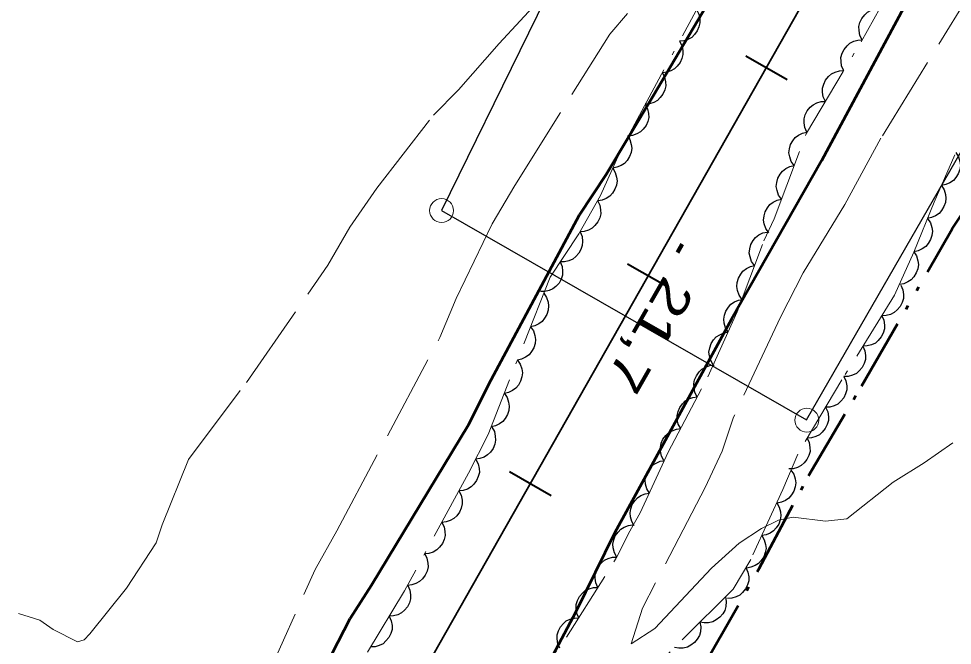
# Model space of a CAD drawing. Extents: x 386081 to 389416, y 5130568 to 5134082.
# Drawn here: x 388016.4 to 388094.5, y 5132372 to 5132424.5 of the extents above; entities that cross this region are included whole.
import ezdxf

# ---------------------------------------------------------------- set-up
doc = ezdxf.new("R2010")
doc.units = 0
doc.header["$LTSCALE"] = 1.2
for name, pattern in [('DASH_DOUBLE_DOT', [9.2, 5, -1.2, 0.3, -1.2, 0.3, -1.2]), ('DOT_DASHED', [7.7, 5, -1.2, 0.3, -1.2]), ('LONG_DASHED', [7.5, 6, -1.5])]:
    doc.linetypes.add(name, pattern=pattern)
for name, color, linetype, lineweight in [('1', 7, 'Continuous', 53), ('2', 7, 'Continuous', 13), ('23', 7, 'Continuous', 40), ('3', 7, 'Continuous', 140), ('36', 7, 'Continuous', 13), ('4', 7, 'DASH_DOUBLE_DOT', 53), ('44', 7, 'Continuous', 25)]:
    doc.layers.add(name, color=color, linetype=linetype, lineweight=lineweight)

msp = doc.modelspace()

# ---------------------------------------------------------------- linework, layer by layer
at = {"layer": '1'}
for points in [[(388185.04, 5132600.72), (388186.61, 5132598.61), (388186.96, 5132597.33), (388186.89, 5132596.05), (388186.39, 5132593.5), (388185.77, 5132591.96), (388184.53, 5132589.72), (388180.29, 5132582.71), (388173.64, 5132572.34), (388171.95, 5132570.32), (388169.52, 5132566.92), (388142.29, 5132518.65), (388140.08, 5132515.41), (388135.32, 5132507.84), (388103.63, 5132449.95), (388083.55, 5132412.57), (388076.03, 5132399.33), (388066.23, 5132381.42), (388063, 5132374.84), (388057.46, 5132364.38), (388052.98, 5132356.61), (388050.84, 5132353.5), (388049.4, 5132350.74), (388045.62, 5132343.93)], [(388013.14, 5132317.2), (388016.58, 5132323.08), (388019.64, 5132327.66), (388023.4, 5132333.92), (388023.94, 5132335.48), (388024.89, 5132337.26), (388025.56, 5132338.15), (388031.85, 5132349.98), (388034.02, 5132354.82), (388036.01, 5132358.51), (388044.13, 5132374.29), (388045.91, 5132377.09), (388054.03, 5132390.48), (388055.93, 5132394.25), (388063.32, 5132408.05), (388065.55, 5132411.44), (388069.45, 5132417.95), (388103.17, 5132475.01)]]:
    msp.add_lwpolyline(points, dxfattribs=at)
at = {"layer": '2', "linetype": 'LONG_DASHED'}
for points in [[(388119.04, 5132472.38), (388118.04, 5132469.36), (388116.44, 5132466.3), (388111.52, 5132456.3), (388106.08, 5132444.45), (388101.87, 5132436.13), (388088.53, 5132414.46), (388085.51, 5132408.92), (388082.02, 5132403.21), (388080.12, 5132399.49), (388076.2, 5132391.12), (388075.24, 5132388.29), (388073.83, 5132385.26), (388068.58, 5132375.15), (388067.65, 5132372.18), (388069.61, 5132373.44), (388074.36, 5132378.5), (388076.67, 5132380.6)], [(388016.37, 5132374.72), (388018.16, 5132374.16), (388019.29, 5132373.36), (388021.32, 5132372.34), (388021.87, 5132372.5), (388022.34, 5132373.01), (388025.41, 5132376.83), (388027.89, 5132380.61), (388028.4, 5132382.13), (388030.61, 5132387.59), (388035.44, 5132394.04), (388042.25, 5132403.84), (388044.09, 5132407.03), (388046.37, 5132410.28), (388051.1, 5132416.4), (388053.18, 5132418.5), (388056.58, 5132422.4), (388063.19, 5132429.53), (388065.86, 5132432.94), (388066.48, 5132434.3), (388068.32, 5132437.61), (388070.5, 5132440.71), (388072.27, 5132442.62)], [(388006.28, 5132312.4), (388019.15, 5132332.01), (388023.87, 5132339.74), (388025.27, 5132342.62), (388028.1, 5132348.03), (388031.71, 5132357.8), (388032.85, 5132360.34), (388035.13, 5132364.62), (388036.55, 5132368.08), (388041.21, 5132378.4), (388043.01, 5132381.63), (388051.63, 5132397.8), (388053, 5132401.05), (388056.01, 5132407.29), (388057.9, 5132410.51), (388065.84, 5132423.18), (388067.33, 5132424.9)]]:
    msp.add_lwpolyline(points, dxfattribs=at)
at = {"layer": '2'}
msp.add_lwpolyline([(388076.67, 5132380.6), (388078.54, 5132381.82), (388079.96, 5132382.51), (388081.19, 5132382.77), (388083.9, 5132382.42), (388085.69, 5132382.62), (388089.57, 5132385.68), (388092.15, 5132387.3), (388094.55, 5132388.99)], dxfattribs=at)
at = {"layer": '23'}
for p, q in [((388077.22, 5132421.36), (388080.7, 5132419.38)), ((388067.34, 5132403.97), (388070.82, 5132401.99)), ((388057.47, 5132386.58), (388060.94, 5132384.59))]:
    msp.add_line(p, q, dxfattribs=at)
at = {"layer": '23', "lineweight": 35}
msp.add_lwpolyline([(388350.66, 5132898.63), (388202.91, 5132638.38), (388174.85, 5132589.18), (388148.16, 5132542.09), (388122.46, 5132497.01), (388036.96, 5132346.4), (388027.91, 5132330.61), (387994.29, 5132271.3), (387943.96, 5132182.8), (387915.65, 5132132.74), (387888.36, 5132084.71), (387863.09, 5132039.98), (387797.42, 5131924.62), (387647.54, 5131660.34), (387567.35, 5131519.3), (387534.84, 5131461.86), (387476.24, 5131358.73)], dxfattribs=at)
at = {"layer": '3'}
msp.add_line((388071.91, 5132405.59), (388071.51, 5132404.9), dxfattribs=at)
at = {"layer": '36', "lineweight": 25}
msp.add_lwpolyline([(388129.01, 5132557.53), (388103.67, 5132510.59), (388080.89, 5132467.79), (388051.76, 5132408.43), (388082.32, 5132390.9), (388112.7, 5132443.67), (388134.68, 5132481.4), (388175.96, 5132550.09), (388203.59, 5132598.84), (388283.16, 5132575.74)], dxfattribs=at)
at = {"layer": '36'}
for centre in [(388051.778, 5132408.41), (388082.338, 5132390.88)]:
    msp.add_circle(centre, 1, dxfattribs=at)
at = {"layer": '4'}
msp.add_lwpolyline([(388010.09, 5132278.21), (388026.45, 5132304.05), (388033.72, 5132313.69), (388035.49, 5132315.63), (388036.99, 5132317.42), (388039.12, 5132320.3), (388043.39, 5132325.78), (388046.7, 5132330.47), (388049.9, 5132335.38), (388053.85, 5132340.99), (388057.07, 5132345.38), (388065.43, 5132357.25), (388071.84, 5132367.23), (388073.62, 5132370.16), (388078.36, 5132378.48), (388082.47, 5132386.22), (388086.92, 5132393.73), (388094.51, 5132406.88), (388102.76, 5132419.47), (388104.93, 5132423.05), (388108.34, 5132428.3)], dxfattribs=at)
at = {"layer": '44', "linetype": 'DOT_DASHED', "lineweight": 13}
for points in [[(388074.78, 5132428.3), (388066.9, 5132413.76), (388065.06, 5132409.66), (388063.27, 5132406.48), (388060.85, 5132402.84), (388055.68, 5132389.69), (388054.02, 5132386.44), (388048.68, 5132376.61), (388044.92, 5132370.37), (388033.21, 5132352.59), (388032.16, 5132351.59), (388030.29, 5132350.24), (388025.64, 5132347.95), (388021.75, 5132345.46), (388019.22, 5132341.59), (388016.99, 5132336.63), (388015.63, 5132334.02)], [(388013.72, 5132286.38), (388024.14, 5132304.21), (388027.11, 5132309.95), (388031.95, 5132318.59), (388049.82, 5132349.86), (388052.36, 5132356.26), (388052.73, 5132357.62), (388054.24, 5132360.95), (388056.45, 5132364.67), (388057.81, 5132366.77), (388062.24, 5132372.73), (388066.43, 5132379.42), (388067.41, 5132381.4), (388068.4, 5132383.13), (388070.74, 5132388.2), (388074.06, 5132394.51), (388076.52, 5132399.95), (388078.73, 5132405.88), (388079.59, 5132407.73), (388082.3, 5132414.89), (388086.87, 5132422.53), (388088.46, 5132425.37)], [(388094.73, 5132413.08), (388093, 5132409.12), (388091.28, 5132404.92), (388089.68, 5132401.33), (388085.26, 5132394.24), (388081.57, 5132388.04), (388080.33, 5132385.07), (388077.64, 5132379.23), (388076.16, 5132376.75), (388069.53, 5132370.14), (388067.19, 5132367.53), (388065.34, 5132364.67), (388063.37, 5132360.95), (388061.27, 5132354.39), (388060.41, 5132352.29), (388058.31, 5132349.43), (388055.63, 5132346.56), (388053.31, 5132344.31), (388051.25, 5132341.07), (388049.64, 5132338.22), (388048.78, 5132334.64), (388047.94, 5132329.44)]]:
    msp.add_lwpolyline(points, dxfattribs=at)
at = {"layer": '44'}
for points in [[(388073.11, 5132425.22), (388073.3, 5132424.85), (388073.38, 5132424.45), (388073.39, 5132424.12), (388073.31, 5132423.78), (388073.16, 5132423.44), (388072.93, 5132423.13), (388072.7, 5132422.9), (388072.39, 5132422.73), (388072.04, 5132422.62), (388071.68, 5132422.58)], [(388086.97, 5132422.7), (388086.78, 5132423.07), (388086.71, 5132423.47), (388086.7, 5132423.8), (388086.78, 5132424.15), (388086.94, 5132424.48), (388087.18, 5132424.78), (388087.41, 5132425.01), (388087.72, 5132425.17), (388088.07, 5132425.29), (388088.43, 5132425.32)], [(388071.68, 5132422.58), (388071.87, 5132422.21), (388071.95, 5132421.81), (388071.96, 5132421.48), (388071.88, 5132421.14), (388071.73, 5132420.8), (388071.5, 5132420.5), (388071.27, 5132420.26), (388070.96, 5132420.1), (388070.61, 5132419.98), (388070.25, 5132419.94)], [(388085.43, 5132420.12), (388085.25, 5132420.5), (388085.2, 5132420.9), (388085.19, 5132421.23), (388085.29, 5132421.57), (388085.45, 5132421.9), (388085.7, 5132422.2), (388085.94, 5132422.42), (388086.26, 5132422.57), (388086.61, 5132422.68), (388086.97, 5132422.7)], [(388070.25, 5132419.94), (388070.44, 5132419.57), (388070.52, 5132419.17), (388070.53, 5132418.84), (388070.45, 5132418.5), (388070.3, 5132418.16), (388070.07, 5132417.86), (388069.84, 5132417.63), (388069.53, 5132417.46), (388069.18, 5132417.34), (388068.82, 5132417.31)], [(388083.89, 5132417.55), (388083.71, 5132417.93), (388083.66, 5132418.33), (388083.65, 5132418.66), (388083.75, 5132419), (388083.91, 5132419.33), (388084.16, 5132419.62), (388084.4, 5132419.85), (388084.72, 5132420), (388085.07, 5132420.1), (388085.43, 5132420.12)], [(388082.35, 5132414.97), (388082.17, 5132415.35), (388082.12, 5132415.76), (388082.11, 5132416.09), (388082.21, 5132416.42), (388082.37, 5132416.76), (388082.62, 5132417.05), (388082.86, 5132417.27), (388083.18, 5132417.42), (388083.53, 5132417.53), (388083.89, 5132417.55)], [(388068.82, 5132417.31), (388069.01, 5132416.93), (388069.09, 5132416.53), (388069.11, 5132416.2), (388069.02, 5132415.86), (388068.88, 5132415.52), (388068.64, 5132415.22), (388068.41, 5132414.99), (388068.1, 5132414.82), (388067.75, 5132414.7), (388067.39, 5132414.67)], [(388067.32, 5132414.7), (388067.54, 5132414.35), (388067.65, 5132413.95), (388067.69, 5132413.63), (388067.63, 5132413.28), (388067.51, 5132412.93), (388067.3, 5132412.61), (388067.09, 5132412.36), (388066.79, 5132412.17), (388066.45, 5132412.03), (388066.09, 5132411.96)], [(388081.27, 5132412.18), (388081.03, 5132412.52), (388080.9, 5132412.9), (388080.84, 5132413.23), (388080.88, 5132413.58), (388080.98, 5132413.93), (388081.17, 5132414.26), (388081.37, 5132414.53), (388081.65, 5132414.73), (388081.98, 5132414.9), (388082.33, 5132414.98)], [(388094.81, 5132413.26), (388095.03, 5132412.91), (388095.14, 5132412.51), (388095.18, 5132412.19), (388095.13, 5132411.84), (388095.01, 5132411.49), (388094.8, 5132411.17), (388094.6, 5132410.92), (388094.3, 5132410.72), (388093.96, 5132410.58), (388093.61, 5132410.51)], [(388066.09, 5132411.96), (388066.31, 5132411.61), (388066.42, 5132411.22), (388066.46, 5132410.89), (388066.4, 5132410.54), (388066.28, 5132410.19), (388066.07, 5132409.87), (388065.86, 5132409.62), (388065.56, 5132409.43), (388065.22, 5132409.29), (388064.87, 5132409.23)], [(388080.21, 5132409.37), (388079.97, 5132409.71), (388079.84, 5132410.1), (388079.78, 5132410.42), (388079.82, 5132410.77), (388079.92, 5132411.13), (388080.11, 5132411.46), (388080.31, 5132411.72), (388080.59, 5132411.93), (388080.92, 5132412.09), (388081.27, 5132412.18)], [(388093.61, 5132410.51), (388093.83, 5132410.16), (388093.94, 5132409.77), (388093.98, 5132409.44), (388093.93, 5132409.09), (388093.81, 5132408.74), (388093.6, 5132408.42), (388093.4, 5132408.17), (388093.1, 5132407.98), (388092.76, 5132407.83), (388092.41, 5132407.76)], [(388064.83, 5132409.25), (388065.01, 5132408.87), (388065.08, 5132408.47), (388065.09, 5132408.14), (388065.01, 5132407.8), (388064.85, 5132407.47), (388064.61, 5132407.17), (388064.38, 5132406.94), (388064.07, 5132406.78), (388063.71, 5132406.66), (388063.36, 5132406.63)], [(388079.15, 5132406.56), (388078.91, 5132406.91), (388078.78, 5132407.29), (388078.72, 5132407.62), (388078.76, 5132407.97), (388078.86, 5132408.32), (388079.05, 5132408.65), (388079.24, 5132408.92), (388079.53, 5132409.12), (388079.86, 5132409.29), (388080.21, 5132409.37)], [(388092.44, 5132407.75), (388092.67, 5132407.4), (388092.79, 5132407.01), (388092.84, 5132406.68), (388092.79, 5132406.34), (388092.68, 5132405.98), (388092.48, 5132405.66), (388092.28, 5132405.4), (388091.99, 5132405.2), (388091.65, 5132405.05), (388091.3, 5132404.97)], [(388063.37, 5132406.63), (388063.53, 5132406.24), (388063.56, 5132405.83), (388063.55, 5132405.5), (388063.44, 5132405.17), (388063.26, 5132404.85), (388063, 5132404.57), (388062.75, 5132404.36), (388062.43, 5132404.22), (388062.07, 5132404.13), (388061.71, 5132404.13)], [(388077.96, 5132403.81), (388077.72, 5132404.15), (388077.59, 5132404.54), (388077.52, 5132404.86), (388077.56, 5132405.21), (388077.66, 5132405.57), (388077.85, 5132405.9), (388078.04, 5132406.16), (388078.33, 5132406.37), (388078.66, 5132406.54), (388079.01, 5132406.62)], [(388091.3, 5132404.97), (388091.52, 5132404.62), (388091.63, 5132404.22), (388091.67, 5132403.9), (388091.61, 5132403.55), (388091.49, 5132403.2), (388091.28, 5132402.88), (388091.07, 5132402.63), (388090.78, 5132402.44), (388090.44, 5132402.29), (388090.08, 5132402.23)], [(388061.71, 5132404.13), (388061.86, 5132403.74), (388061.9, 5132403.34), (388061.89, 5132403.01), (388061.78, 5132402.67), (388061.6, 5132402.35), (388061.34, 5132402.07), (388061.09, 5132401.86), (388060.77, 5132401.72), (388060.41, 5132401.63), (388060.05, 5132401.63)], [(388076.91, 5132401), (388076.67, 5132401.34), (388076.54, 5132401.73), (388076.48, 5132402.05), (388076.51, 5132402.4), (388076.61, 5132402.76), (388076.8, 5132403.09), (388076.99, 5132403.35), (388077.28, 5132403.56), (388077.61, 5132403.73), (388077.96, 5132403.81)], [(388090.2, 5132402.17), (388090.37, 5132401.79), (388090.42, 5132401.38), (388090.42, 5132401.05), (388090.32, 5132400.72), (388090.15, 5132400.39), (388089.89, 5132400.1), (388089.65, 5132399.88), (388089.33, 5132399.73), (388088.97, 5132399.64), (388088.61, 5132399.62)], [(388060.32, 5132401.49), (388060.55, 5132401.14), (388060.68, 5132400.75), (388060.73, 5132400.43), (388060.69, 5132400.08), (388060.59, 5132399.73), (388060.39, 5132399.4), (388060.19, 5132399.14), (388059.91, 5132398.94), (388059.57, 5132398.77), (388059.22, 5132398.7)], [(388075.75, 5132398.24), (388075.53, 5132398.6), (388075.42, 5132398.99), (388075.38, 5132399.32), (388075.44, 5132399.66), (388075.56, 5132400.01), (388075.78, 5132400.33), (388075.99, 5132400.58), (388076.29, 5132400.77), (388076.63, 5132400.91), (388076.98, 5132400.97)], [(388088.61, 5132399.62), (388088.78, 5132399.24), (388088.83, 5132398.84), (388088.83, 5132398.51), (388088.73, 5132398.17), (388088.56, 5132397.84), (388088.31, 5132397.55), (388088.07, 5132397.33), (388087.75, 5132397.19), (388087.39, 5132397.09), (388087.03, 5132397.08)], [(388059.22, 5132398.7), (388059.46, 5132398.35), (388059.58, 5132397.96), (388059.64, 5132397.64), (388059.6, 5132397.29), (388059.49, 5132396.93), (388059.29, 5132396.61), (388059.1, 5132396.35), (388058.81, 5132396.14), (388058.47, 5132395.98), (388058.12, 5132395.9)], [(388074.51, 5132395.51), (388074.29, 5132395.86), (388074.19, 5132396.25), (388074.15, 5132396.58), (388074.21, 5132396.93), (388074.33, 5132397.28), (388074.54, 5132397.6), (388074.75, 5132397.85), (388075.05, 5132398.03), (388075.39, 5132398.18), (388075.75, 5132398.24)], [(388087.03, 5132397.08), (388087.2, 5132396.69), (388087.25, 5132396.29), (388087.24, 5132395.96), (388087.14, 5132395.62), (388086.97, 5132395.29), (388086.72, 5132395.01), (388086.48, 5132394.79), (388086.16, 5132394.64), (388085.8, 5132394.54), (388085.44, 5132394.53)], [(388058.12, 5132395.9), (388058.36, 5132395.56), (388058.48, 5132395.17), (388058.54, 5132394.85), (388058.5, 5132394.5), (388058.39, 5132394.14), (388058.2, 5132393.81), (388058, 5132393.55), (388057.71, 5132393.35), (388057.38, 5132393.19), (388057.03, 5132393.11)], [(388073.17, 5132392.82), (388072.97, 5132393.19), (388072.9, 5132393.59), (388072.87, 5132393.92), (388072.95, 5132394.26), (388073.1, 5132394.6), (388073.33, 5132394.91), (388073.55, 5132395.14), (388073.86, 5132395.31), (388074.21, 5132395.44), (388074.57, 5132395.48)], [(388085.43, 5132394.53), (388085.61, 5132394.16), (388085.67, 5132393.75), (388085.67, 5132393.42), (388085.58, 5132393.08), (388085.42, 5132392.75), (388085.17, 5132392.46), (388084.93, 5132392.23), (388084.62, 5132392.08), (388084.26, 5132391.98), (388083.9, 5132391.96)], [(388057.03, 5132393.11), (388057.26, 5132392.77), (388057.38, 5132392.38), (388057.44, 5132392.05), (388057.4, 5132391.7), (388057.3, 5132391.35), (388057.1, 5132391.02), (388056.9, 5132390.76), (388056.61, 5132390.56), (388056.28, 5132390.4), (388055.93, 5132390.32)], [(388071.78, 5132390.17), (388071.58, 5132390.54), (388071.5, 5132390.93), (388071.48, 5132391.26), (388071.56, 5132391.61), (388071.7, 5132391.95), (388071.93, 5132392.25), (388072.16, 5132392.49), (388072.46, 5132392.66), (388072.81, 5132392.78), (388073.17, 5132392.82)], [(388083.9, 5132391.96), (388084.08, 5132391.58), (388084.14, 5132391.17), (388084.14, 5132390.84), (388084.04, 5132390.51), (388083.88, 5132390.17), (388083.63, 5132389.88), (388083.4, 5132389.66), (388083.08, 5132389.5), (388082.73, 5132389.4), (388082.37, 5132389.38)], [(388055.99, 5132390.29), (388056.19, 5132389.93), (388056.27, 5132389.53), (388056.3, 5132389.2), (388056.22, 5132388.86), (388056.08, 5132388.51), (388055.86, 5132388.21), (388055.63, 5132387.97), (388055.33, 5132387.79), (388054.98, 5132387.66), (388054.62, 5132387.62)], [(388070.38, 5132387.51), (388070.18, 5132387.88), (388070.1, 5132388.28), (388070.08, 5132388.61), (388070.16, 5132388.95), (388070.3, 5132389.29), (388070.53, 5132389.6), (388070.76, 5132389.83), (388071.07, 5132390), (388071.42, 5132390.13), (388071.78, 5132390.17)], [(388082.37, 5132389.38), (388082.54, 5132389), (388082.6, 5132388.6), (388082.61, 5132388.27), (388082.51, 5132387.93), (388082.35, 5132387.6), (388082.1, 5132387.3), (388081.86, 5132387.08), (388081.55, 5132386.93), (388081.19, 5132386.82), (388080.83, 5132386.8)], [(388054.65, 5132387.6), (388054.85, 5132387.23), (388054.92, 5132386.83), (388054.94, 5132386.5), (388054.85, 5132386.16), (388054.7, 5132385.82), (388054.47, 5132385.52), (388054.24, 5132385.29), (388053.93, 5132385.12), (388053.58, 5132385), (388053.22, 5132384.97)], [(388069.16, 5132384.77), (388068.94, 5132385.13), (388068.84, 5132385.52), (388068.8, 5132385.85), (388068.86, 5132386.2), (388068.99, 5132386.54), (388069.21, 5132386.86), (388069.42, 5132387.11), (388069.72, 5132387.29), (388070.06, 5132387.44), (388070.41, 5132387.49)], [(388081.01, 5132386.71), (388081.24, 5132386.36), (388081.36, 5132385.97), (388081.41, 5132385.64), (388081.36, 5132385.29), (388081.25, 5132384.94), (388081.04, 5132384.62), (388080.84, 5132384.36), (388080.55, 5132384.16), (388080.21, 5132384.01), (388079.86, 5132383.94)], [(388053.22, 5132384.97), (388053.41, 5132384.6), (388053.49, 5132384.2), (388053.5, 5132383.87), (388053.42, 5132383.53), (388053.27, 5132383.19), (388053.04, 5132382.89), (388052.81, 5132382.65), (388052.5, 5132382.49), (388052.15, 5132382.37), (388051.79, 5132382.33)], [(388067.9, 5132382.05), (388067.68, 5132382.4), (388067.58, 5132382.8), (388067.55, 5132383.13), (388067.61, 5132383.47), (388067.73, 5132383.82), (388067.95, 5132384.14), (388068.16, 5132384.39), (388068.46, 5132384.57), (388068.8, 5132384.71), (388069.16, 5132384.77)], [(388079.82, 5132383.96), (388080.03, 5132383.6), (388080.13, 5132383.21), (388080.17, 5132382.88), (388080.11, 5132382.53), (388079.99, 5132382.18), (388079.77, 5132381.87), (388079.56, 5132381.62), (388079.26, 5132381.43), (388078.92, 5132381.29), (388078.56, 5132381.23)], [(388051.79, 5132382.33), (388051.98, 5132381.96), (388052.06, 5132381.56), (388052.07, 5132381.23), (388051.99, 5132380.89), (388051.84, 5132380.55), (388051.6, 5132380.25), (388051.38, 5132380.02), (388051.07, 5132379.85), (388050.71, 5132379.73), (388050.36, 5132379.7)], [(388066.43, 5132379.43), (388066.23, 5132379.79), (388066.14, 5132380.19), (388066.11, 5132380.52), (388066.18, 5132380.86), (388066.31, 5132381.21), (388066.54, 5132381.52), (388066.76, 5132381.76), (388067.06, 5132381.94), (388067.41, 5132382.07), (388067.76, 5132382.12)], [(388078.56, 5132381.23), (388078.78, 5132380.88), (388078.88, 5132380.48), (388078.92, 5132380.15), (388078.86, 5132379.81), (388078.73, 5132379.46), (388078.52, 5132379.14), (388078.3, 5132378.89), (388078.01, 5132378.71), (388077.66, 5132378.57), (388077.31, 5132378.51)], [(388050.36, 5132379.7), (388050.55, 5132379.33), (388050.62, 5132378.93), (388050.64, 5132378.6), (388050.56, 5132378.25), (388050.41, 5132377.92), (388050.17, 5132377.61), (388049.94, 5132377.38), (388049.63, 5132377.21), (388049.28, 5132377.1), (388048.92, 5132377.06)], [(388064.84, 5132376.89), (388064.67, 5132377.27), (388064.62, 5132377.67), (388064.63, 5132378), (388064.73, 5132378.34), (388064.9, 5132378.67), (388065.16, 5132378.95), (388065.4, 5132379.17), (388065.72, 5132379.32), (388066.08, 5132379.41), (388066.43, 5132379.43)], [(388077.23, 5132378.55), (388077.41, 5132378.17), (388077.47, 5132377.77), (388077.47, 5132377.44), (388077.37, 5132377.1), (388077.21, 5132376.77), (388076.96, 5132376.47), (388076.73, 5132376.25), (388076.41, 5132376.1), (388076.05, 5132375.99), (388075.7, 5132375.97)], [(388048.94, 5132377.05), (388049.12, 5132376.67), (388049.18, 5132376.27), (388049.18, 5132375.94), (388049.08, 5132375.6), (388048.92, 5132375.27), (388048.67, 5132374.98), (388048.43, 5132374.75), (388048.11, 5132374.6), (388047.76, 5132374.5), (388047.4, 5132374.48)], [(388063.25, 5132374.34), (388063.08, 5132374.72), (388063.03, 5132375.13), (388063.04, 5132375.46), (388063.14, 5132375.79), (388063.31, 5132376.12), (388063.56, 5132376.41), (388063.8, 5132376.63), (388064.12, 5132376.78), (388064.48, 5132376.87), (388064.84, 5132376.89)], [(388075.52, 5132376.11), (388075.6, 5132375.7), (388075.55, 5132375.29), (388075.47, 5132374.97), (388075.3, 5132374.67), (388075.06, 5132374.39), (388074.75, 5132374.17), (388074.46, 5132374.01), (388074.12, 5132373.94), (388073.75, 5132373.92), (388073.39, 5132373.99)], [(388047.4, 5132374.48), (388047.57, 5132374.1), (388047.63, 5132373.7), (388047.63, 5132373.37), (388047.53, 5132373.03), (388047.37, 5132372.7), (388047.12, 5132372.41), (388046.88, 5132372.18), (388046.56, 5132372.03), (388046.21, 5132371.93), (388045.85, 5132371.91)], [(388061.66, 5132371.8), (388061.49, 5132372.18), (388061.44, 5132372.59), (388061.44, 5132372.92), (388061.55, 5132373.25), (388061.72, 5132373.58), (388061.97, 5132373.87), (388062.21, 5132374.09), (388062.53, 5132374.23), (388062.89, 5132374.33), (388063.25, 5132374.34)], [(388073.39, 5132373.99), (388073.47, 5132373.58), (388073.43, 5132373.18), (388073.35, 5132372.86), (388073.17, 5132372.55), (388072.93, 5132372.27), (388072.62, 5132372.05), (388072.34, 5132371.89), (388071.99, 5132371.82), (388071.62, 5132371.8), (388071.27, 5132371.87)]]:
    msp.add_lwpolyline(points, dxfattribs=at)

# ---------------------------------------------------------------- texts
at = {"layer": '3', "width": 1.3}
msp.add_text('21,7   ', height=3, rotation=240.257, dxfattribs=at).set_placement((388070.44, 5132403.11))

doc.saveas('drawing.dxf')
